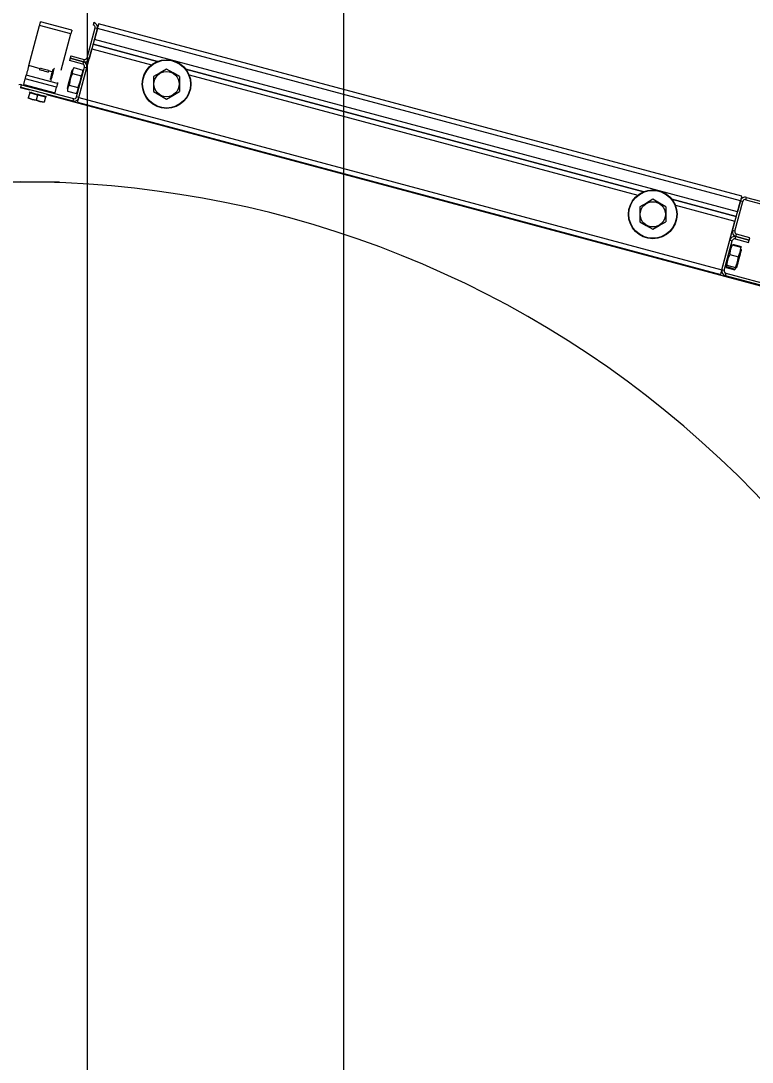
# Model space of a CAD drawing. Extents: x -264222 to -263592, y -1242345 to -1242048.
# Drawn here: x -263795.082 to -263794.654, y -1242163.957 to -1242163.348 of the extents above; entities that cross this region are included whole.
import ezdxf

# ---------------------------------------------------------------- set-up
doc = ezdxf.new("R2010")
doc.units = 0
doc.layers.add('KFA_2D_SITUACIA_DSP', color=7, linetype='Continuous')

msp = doc.modelspace()

# ---------------------------------------------------------------- linework, layer by layer
at = {"layer": 'KFA_2D_SITUACIA_DSP'}
for p, q in [((-263795.04279, -1242101.76909), (-263795.04281, -1242226.99542)), ((-263795.0769, -1242163.37375), (-263795.0706, -1242163.35026)), ((-263795.0706, -1242163.35026), (-263795.07049, -1242163.34983)), ((-263795.05225, -1242163.35517), (-263795.0706, -1242163.35026)), ((-263795.07049, -1242163.34983), (-263795.07037, -1242163.34941)), ((-263795.07037, -1242163.34941), (-263795.07027, -1242163.34903)), ((-263795.07027, -1242163.34903), (-263795.07018, -1242163.3487)), ((-263795.07018, -1242163.3487), (-263795.07011, -1242163.34842)), ((-263795.07011, -1242163.34842), (-263795.07006, -1242163.34822)), ((-263795.07006, -1242163.34822), (-263795.07002, -1242163.3481)), ((-263795.07002, -1242163.3481), (-263795.07001, -1242163.34805)), ((-263795.05166, -1242163.35297), (-263795.07001, -1242163.34805)), ((-263795.03877, -1242163.34856), (-263795.03914, -1242163.34993)), ((-263795.03635, -1242163.35052), (-263795.03648, -1242163.35099)), ((-263795.03624, -1242163.3501), (-263795.03635, -1242163.35052)), ((-263795.03615, -1242163.34976), (-263795.03624, -1242163.3501)), ((-263795.03608, -1242163.3495), (-263795.03615, -1242163.34976)), ((-263795.03604, -1242163.34935), (-263795.03608, -1242163.3495)), ((-263795.03602, -1242163.34929), (-263795.03604, -1242163.34935)), ((-263794.65979, -1242163.4501), (-263795.03602, -1242163.34929)), ((-263795.05793, -1242163.37637), (-263795.05225, -1242163.35517)), ((-263795.05213, -1242163.35474), (-263795.05225, -1242163.35517)), ((-263795.05202, -1242163.35433), (-263795.05213, -1242163.35474)), ((-263795.05192, -1242163.35395), (-263795.05202, -1242163.35433)), ((-263795.05183, -1242163.35362), (-263795.05192, -1242163.35395)), ((-263795.05176, -1242163.35334), (-263795.05183, -1242163.35362)), ((-263795.0517, -1242163.35314), (-263795.05176, -1242163.35334)), ((-263795.05167, -1242163.35301), (-263795.0517, -1242163.35314)), ((-263795.05166, -1242163.35297), (-263795.05167, -1242163.35301)), ((-263795.04281, -1242163.36911), (-263795.03814, -1242163.35168)), ((-263795.04143, -1242163.36948), (-263795.03676, -1242163.35205)), ((-263795.03676, -1242163.35205), (-263795.03848, -1242163.35847)), ((-263795.03814, -1242163.35168), (-263795.03676, -1242163.35205)), ((-263795.03662, -1242163.35151), (-263795.03676, -1242163.35205)), ((-263794.66053, -1242163.45286), (-263795.03676, -1242163.35205)), ((-263795.03648, -1242163.35099), (-263795.03662, -1242163.35151)), ((-263795.03922, -1242163.36122), (-263795.0016, -1242163.3713)), ((-263795.0016, -1242163.3713), (-263795.03922, -1242163.36122)), ((-263794.66225, -1242163.45928), (-263795.03848, -1242163.35847)), ((-263795.05235, -1242163.36803), (-263795.05272, -1242163.36941)), ((-263795.05235, -1242163.36803), (-263795.04455, -1242163.37012)), ((-263795.04758, -1242163.39242), (-263795.03996, -1242163.36398)), ((-263795.03996, -1242163.36398), (-263795.00509, -1242163.37332)), ((-263795.07718, -1242163.37482), (-263795.07746, -1242163.37585)), ((-263795.0769, -1242163.37375), (-263795.07718, -1242163.37482)), ((-263795.07026, -1242163.37552), (-263795.0769, -1242163.37375)), ((-263795.05272, -1242163.36941), (-263795.05309, -1242163.37078)), ((-263795.04529, -1242163.37287), (-263795.05309, -1242163.37078)), ((-263795.04492, -1242163.3715), (-263795.05272, -1242163.36941)), ((-263795.05272, -1242163.36941), (-263795.04492, -1242163.3715)), ((-263795.05045, -1242163.37493), (-263795.05119, -1242163.37626)), ((-263795.05045, -1242163.37493), (-263795.04534, -1242163.3763)), ((-263795.04895, -1242163.39205), (-263795.04428, -1242163.37462)), ((-263795.04758, -1242163.39242), (-263795.04291, -1242163.37499)), ((-263795.04492, -1242163.3715), (-263795.04529, -1242163.37287)), ((-263795.04455, -1242163.37012), (-263795.04492, -1242163.3715)), ((-263795.04428, -1242163.37462), (-263795.04291, -1242163.37499)), ((-263795.04143, -1242163.36948), (-263795.04281, -1242163.36911)), ((-263795.07896, -1242163.38146), (-263795.07885, -1242163.38103)), ((-263795.07885, -1242163.38103), (-263795.07873, -1242163.38061)), ((-263795.07873, -1242163.38061), (-263795.07863, -1242163.38023)), ((-263795.07863, -1242163.38023), (-263795.07854, -1242163.3799)), ((-263795.07854, -1242163.3799), (-263795.07847, -1242163.37962)), ((-263795.07847, -1242163.37962), (-263795.07842, -1242163.37942)), ((-263795.07842, -1242163.37942), (-263795.07838, -1242163.3793)), ((-263795.07838, -1242163.3793), (-263795.07837, -1242163.37925)), ((-263795.07834, -1242163.37915), (-263795.07837, -1242163.37925)), ((-263795.06002, -1242163.38417), (-263795.07837, -1242163.37925)), ((-263795.07826, -1242163.37883), (-263795.07834, -1242163.37915)), ((-263795.07812, -1242163.37832), (-263795.07826, -1242163.37883)), ((-263795.07794, -1242163.37764), (-263795.07812, -1242163.37832)), ((-263795.07771, -1242163.37681), (-263795.07794, -1242163.37764)), ((-263795.07746, -1242163.37585), (-263795.07771, -1242163.37681)), ((-263795.07072, -1242163.37603), (-263795.07056, -1242163.37608)), ((-263795.07056, -1242163.37608), (-263795.07008, -1242163.3762)), ((-263795.07008, -1242163.3762), (-263795.06935, -1242163.3764)), ((-263795.06997, -1242163.37521), (-263795.0698, -1242163.37526)), ((-263795.0698, -1242163.37526), (-263795.06931, -1242163.37539)), ((-263795.06935, -1242163.3764), (-263795.06845, -1242163.37664)), ((-263795.06931, -1242163.37539), (-263795.06858, -1242163.37558)), ((-263795.06858, -1242163.37558), (-263795.06772, -1242163.37581)), ((-263795.06845, -1242163.37664), (-263795.06749, -1242163.3769)), ((-263795.06772, -1242163.37581), (-263795.06685, -1242163.37604)), ((-263795.06749, -1242163.3769), (-263795.0666, -1242163.37714)), ((-263795.06685, -1242163.37604), (-263795.06612, -1242163.37624)), ((-263795.0666, -1242163.37714), (-263795.06586, -1242163.37733)), ((-263795.06612, -1242163.37624), (-263795.06563, -1242163.37637)), ((-263795.06586, -1242163.37733), (-263795.06538, -1242163.37746)), ((-263795.06563, -1242163.37637), (-263795.06546, -1242163.37642)), ((-263795.06538, -1242163.37746), (-263795.06522, -1242163.37751)), ((-263795.06323, -1242163.37741), (-263795.06537, -1242163.37684)), ((-263795.06421, -1242163.38106), (-263795.06434, -1242163.38157)), ((-263795.064, -1242163.38032), (-263795.06421, -1242163.38106)), ((-263795.06376, -1242163.3794), (-263795.064, -1242163.38032)), ((-263795.0635, -1242163.37842), (-263795.06376, -1242163.3794)), ((-263795.06354, -1242163.38132), (-263795.06329, -1242163.38039)), ((-263795.06324, -1242163.37748), (-263795.0635, -1242163.37842)), ((-263795.06329, -1242163.38039), (-263795.063, -1242163.37933)), ((-263795.06303, -1242163.37668), (-263795.06324, -1242163.37748)), ((-263795.06288, -1242163.37611), (-263795.06303, -1242163.37668)), ((-263795.063, -1242163.37933), (-263795.06271, -1242163.37824)), ((-263795.0628, -1242163.37583), (-263795.06288, -1242163.37611)), ((-263795.0628, -1242163.3758), (-263795.0628, -1242163.37583)), ((-263795.06271, -1242163.37824), (-263795.06243, -1242163.37721)), ((-263795.06243, -1242163.37721), (-263795.0622, -1242163.37634)), ((-263795.0622, -1242163.37634), (-263795.06203, -1242163.3757)), ((-263795.06203, -1242163.3757), (-263795.06194, -1242163.37535)), ((-263795.06194, -1242163.37535), (-263795.06192, -1242163.3753)), ((-263795.05286, -1242163.38166), (-263795.05249, -1242163.3803)), ((-263795.05167, -1242163.379), (-263795.05262, -1242163.38157)), ((-263795.05249, -1242163.3803), (-263795.05215, -1242163.37902)), ((-263795.05215, -1242163.37902), (-263795.05185, -1242163.37791)), ((-263795.05185, -1242163.37791), (-263795.05162, -1242163.37703)), ((-263795.05137, -1242163.37837), (-263795.05167, -1242163.379)), ((-263795.05162, -1242163.37703), (-263795.05146, -1242163.37645)), ((-263795.05146, -1242163.37645), (-263795.05139, -1242163.37619)), ((-263795.05119, -1242163.37626), (-263795.05141, -1242163.37778)), ((-263795.05141, -1242163.37778), (-263795.05137, -1242163.37837)), ((-263795.05139, -1242163.37619), (-263795.05139, -1242163.37618)), ((-263795.05137, -1242163.37837), (-263795.04626, -1242163.37974)), ((-263795.04679, -1242163.38321), (-263795.04632, -1242163.38043)), ((-263795.04632, -1242163.38043), (-263795.04626, -1242163.37974)), ((-263795.04626, -1242163.37974), (-263795.04552, -1242163.37841)), ((-263795.04552, -1242163.37841), (-263795.04529, -1242163.37689)), ((-263795.04529, -1242163.37689), (-263795.04534, -1242163.3763)), ((-263795.00003, -1242163.37791), (-263795.00389, -1242163.38014)), ((-263795.00389, -1242163.38014), (-263795.00389, -1242163.38393)), ((-263794.99629, -1242163.37575), (-263795.00003, -1242163.37791)), ((-263794.99243, -1242163.37798), (-263794.99629, -1242163.37575)), ((-263794.98869, -1242163.38014), (-263794.99243, -1242163.37798)), ((-263794.98869, -1242163.38014), (-263794.98869, -1242163.38393)), ((-263794.98508, -1242163.37573), (-263794.71713, -1242163.44753)), ((-263794.71713, -1242163.44753), (-263794.98508, -1242163.37573)), ((-263794.98306, -1242163.37922), (-263794.72062, -1242163.44954)), ((-263795.07642, -1242163.38811), (-263795.0819, -1242163.38664)), ((-263795.08153, -1242163.38627), (-263795.08117, -1242163.3849)), ((-263795.08153, -1242163.38627), (-263795.05107, -1242163.39444)), ((-263795.08117, -1242163.3849), (-263795.0507, -1242163.39306)), ((-263795.07985, -1242163.38476), (-263795.07896, -1242163.38146)), ((-263795.07985, -1242163.38476), (-263795.06149, -1242163.38968)), ((-263795.06061, -1242163.38637), (-263795.07896, -1242163.38146)), ((-263795.06434, -1242163.38157), (-263795.06439, -1242163.38177)), ((-263795.06439, -1242163.38177), (-263795.06439, -1242163.38177)), ((-263795.06389, -1242163.38264), (-263795.06385, -1242163.3825)), ((-263795.06385, -1242163.3825), (-263795.06373, -1242163.38205)), ((-263795.06373, -1242163.38205), (-263795.06354, -1242163.38132)), ((-263795.06149, -1242163.38968), (-263795.06061, -1242163.38637)), ((-263795.06049, -1242163.38594), (-263795.06061, -1242163.38637)), ((-263795.06038, -1242163.38553), (-263795.06049, -1242163.38594)), ((-263795.06028, -1242163.38515), (-263795.06038, -1242163.38553)), ((-263795.06019, -1242163.38482), (-263795.06028, -1242163.38515)), ((-263795.06012, -1242163.38454), (-263795.06019, -1242163.38482)), ((-263795.06006, -1242163.38434), (-263795.06012, -1242163.38454)), ((-263795.06003, -1242163.38421), (-263795.06006, -1242163.38434)), ((-263795.06002, -1242163.38417), (-263795.06003, -1242163.38421)), ((-263795.06002, -1242163.38417), (-263795.05999, -1242163.38406)), ((-263795.05999, -1242163.38406), (-263795.05991, -1242163.38375)), ((-263795.05991, -1242163.38375), (-263795.05989, -1242163.38371)), ((-263795.05433, -1242163.38715), (-263795.05432, -1242163.38714)), ((-263795.05432, -1242163.38714), (-263795.05426, -1242163.38688)), ((-263795.05426, -1242163.38688), (-263795.0541, -1242163.38629)), ((-263795.05396, -1242163.38659), (-263795.05418, -1242163.38811)), ((-263795.0541, -1242163.38629), (-263795.05386, -1242163.38542)), ((-263795.05321, -1242163.38526), (-263795.05396, -1242163.38659)), ((-263795.05386, -1242163.38542), (-263795.05357, -1242163.3843)), ((-263795.05357, -1242163.3843), (-263795.05322, -1242163.38303)), ((-263795.05322, -1242163.38303), (-263795.05286, -1242163.38166)), ((-263795.05314, -1242163.38434), (-263795.05321, -1242163.38526)), ((-263795.05321, -1242163.38526), (-263795.04811, -1242163.38663)), ((-263795.05262, -1242163.38157), (-263795.05314, -1242163.38434)), ((-263795.04811, -1242163.38663), (-263795.04771, -1242163.38579)), ((-263795.04806, -1242163.38722), (-263795.04811, -1242163.38663)), ((-263795.04771, -1242163.38579), (-263795.04679, -1242163.38321)), ((-263795.00389, -1242163.38393), (-263795.00389, -1242163.38781)), ((-263794.98869, -1242163.38393), (-263794.98869, -1242163.38781)), ((-263795.07715, -1242163.39267), (-263795.07721, -1242163.3929)), ((-263795.07721, -1242163.3929), (-263795.07721, -1242163.39288)), ((-263795.07636, -1242163.38973), (-263795.07715, -1242163.39267)), ((-263795.07715, -1242163.39267), (-263795.07495, -1242163.39351)), ((-263795.07489, -1242163.39353), (-263795.07715, -1242163.39267)), ((-263795.0767, -1242163.38914), (-263795.07652, -1242163.38919)), ((-263795.07652, -1242163.38919), (-263795.07602, -1242163.38932)), ((-263795.07177, -1242163.39095), (-263795.07636, -1242163.38973)), ((-263795.07602, -1242163.38932), (-263795.07522, -1242163.38954)), ((-263795.07522, -1242163.38954), (-263795.07417, -1242163.38982)), ((-263795.07417, -1242163.38982), (-263795.07296, -1242163.39015)), ((-263795.07296, -1242163.39015), (-263795.07165, -1242163.3905)), ((-263795.07177, -1242163.39095), (-263795.07256, -1242163.3939)), ((-263795.06718, -1242163.39218), (-263795.07177, -1242163.39095)), ((-263795.07165, -1242163.3905), (-263795.07034, -1242163.39085)), ((-263795.07034, -1242163.39085), (-263795.06913, -1242163.39117)), ((-263795.06913, -1242163.39117), (-263795.06808, -1242163.39145)), ((-263795.06808, -1242163.39145), (-263795.06728, -1242163.39167)), ((-263795.06718, -1242163.39218), (-263795.06797, -1242163.39513)), ((-263795.06728, -1242163.39167), (-263795.06677, -1242163.3918)), ((-263795.06677, -1242163.3918), (-263795.0666, -1242163.39185)), ((-263794.63137, -1242163.50736), (-263795.06633, -1242163.39081)), ((-263795.05418, -1242163.38811), (-263795.05414, -1242163.3887)), ((-263795.05414, -1242163.3887), (-263795.04903, -1242163.39007)), ((-263795.0507, -1242163.39306), (-263795.05107, -1242163.39444)), ((-263795.04903, -1242163.39007), (-263795.04829, -1242163.38874)), ((-263795.04758, -1242163.39242), (-263795.04895, -1242163.39205)), ((-263795.04829, -1242163.38874), (-263795.04806, -1242163.38722)), ((-263795.04786, -1242163.39348), (-263795.04772, -1242163.39296)), ((-263795.04772, -1242163.39296), (-263795.04758, -1242163.39242)), ((-263795.04758, -1242163.39242), (-263794.67135, -1242163.49323)), ((-263795.00389, -1242163.38781), (-263795.00389, -1242163.38892)), ((-263795.00389, -1242163.38892), (-263795.00014, -1242163.39108)), ((-263795.00014, -1242163.39108), (-263794.99629, -1242163.3933)), ((-263794.99629, -1242163.3933), (-263794.99254, -1242163.39114)), ((-263794.99254, -1242163.39114), (-263794.98869, -1242163.38892)), ((-263794.98869, -1242163.38781), (-263794.98869, -1242163.38892)), ((-263795.07495, -1242163.39351), (-263795.07256, -1242163.3939)), ((-263795.07256, -1242163.3939), (-263795.07489, -1242163.39353)), ((-263795.07256, -1242163.3939), (-263795.07036, -1242163.39474)), ((-263795.0703, -1242163.39476), (-263795.07256, -1242163.3939)), ((-263795.07036, -1242163.39474), (-263795.06797, -1242163.39513)), ((-263795.06797, -1242163.39513), (-263795.0703, -1242163.39476)), ((-263795.06797, -1242163.39513), (-263795.06803, -1242163.39536)), ((-263795.06803, -1242163.39536), (-263795.06803, -1242163.39534)), ((-263795.04832, -1242163.39517), (-263795.0483, -1242163.39512)), ((-263795.04832, -1242163.39517), (-263794.67209, -1242163.49598)), ((-263795.0483, -1242163.39512), (-263795.04826, -1242163.39496)), ((-263795.04826, -1242163.39496), (-263795.04819, -1242163.39471)), ((-263795.04819, -1242163.39471), (-263795.0481, -1242163.39437)), ((-263795.0481, -1242163.39437), (-263795.04799, -1242163.39395)), ((-263795.04799, -1242163.39395), (-263795.04786, -1242163.39348)), ((-263795.10485, -1242163.44177), (-263795.05896, -1242163.44177)), ((-263794.71557, -1242163.45414), (-263794.71942, -1242163.45636)), ((-263794.71182, -1242163.45197), (-263794.71557, -1242163.45414)), ((-263794.70797, -1242163.4542), (-263794.71182, -1242163.45197)), ((-263794.70422, -1242163.45636), (-263794.70797, -1242163.4542)), ((-263794.70061, -1242163.45195), (-263794.66299, -1242163.46203)), ((-263794.66299, -1242163.46203), (-263794.70061, -1242163.45195)), ((-263794.6652, -1242163.47029), (-263794.66053, -1242163.45286)), ((-263794.66383, -1242163.47066), (-263794.65915, -1242163.45322)), ((-263794.66053, -1242163.45286), (-263794.66225, -1242163.45928)), ((-263794.66039, -1242163.45232), (-263794.66053, -1242163.45286)), ((-263794.66053, -1242163.45286), (-263794.65915, -1242163.45322)), ((-263794.66025, -1242163.4518), (-263794.66039, -1242163.45232)), ((-263794.66012, -1242163.45133), (-263794.66025, -1242163.4518)), ((-263794.66001, -1242163.45091), (-263794.66012, -1242163.45133)), ((-263794.65992, -1242163.45057), (-263794.66001, -1242163.45091)), ((-263794.65985, -1242163.45031), (-263794.65992, -1242163.45057)), ((-263794.65981, -1242163.45016), (-263794.65985, -1242163.45031)), ((-263794.65979, -1242163.4501), (-263794.65981, -1242163.45016)), ((-263794.65741, -1242163.45222), (-263794.65704, -1242163.45084)), ((-263794.65741, -1242163.45222), (-263794.57115, -1242163.47533)), ((-263794.65704, -1242163.45084), (-263794.57078, -1242163.47395)), ((-263794.71942, -1242163.45636), (-263794.71942, -1242163.46015)), ((-263794.71942, -1242163.46015), (-263794.71942, -1242163.46404)), ((-263794.70422, -1242163.45636), (-263794.70422, -1242163.46015)), ((-263794.70422, -1242163.46015), (-263794.70422, -1242163.46404)), ((-263794.6986, -1242163.45544), (-263794.66373, -1242163.46479)), ((-263794.71942, -1242163.46404), (-263794.71942, -1242163.46514)), ((-263794.71942, -1242163.46514), (-263794.71568, -1242163.4673)), ((-263794.70808, -1242163.46736), (-263794.70422, -1242163.46514)), ((-263794.70422, -1242163.46404), (-263794.70422, -1242163.46514)), ((-263794.67135, -1242163.49323), (-263794.66373, -1242163.46479)), ((-263794.71568, -1242163.4673), (-263794.71182, -1242163.46953)), ((-263794.71182, -1242163.46953), (-263794.70808, -1242163.46736)), ((-263794.66383, -1242163.47066), (-263794.6652, -1242163.47029)), ((-263794.66319, -1242163.47378), (-263794.66282, -1242163.4724)), ((-263794.65502, -1242163.47449), (-263794.66282, -1242163.4724)), ((-263794.67135, -1242163.49323), (-263794.66668, -1242163.4758)), ((-263794.66997, -1242163.4936), (-263794.6653, -1242163.47617)), ((-263794.66668, -1242163.4758), (-263794.6653, -1242163.47617)), ((-263794.66522, -1242163.47815), (-263794.66012, -1242163.47952)), ((-263794.66356, -1242163.47516), (-263794.66319, -1242163.47378)), ((-263794.66356, -1242163.47516), (-263794.65576, -1242163.47725)), ((-263794.66319, -1242163.47378), (-263794.65539, -1242163.47587)), ((-263794.65539, -1242163.47587), (-263794.66319, -1242163.47378)), ((-263794.65576, -1242163.47725), (-263794.65539, -1242163.47587)), ((-263794.65539, -1242163.47587), (-263794.65502, -1242163.47449)), ((-263794.66684, -1242163.48418), (-263794.66791, -1242163.48671)), ((-263794.66681, -1242163.48344), (-263794.66684, -1242163.48418)), ((-263794.66684, -1242163.48418), (-263794.66174, -1242163.48555)), ((-263794.66645, -1242163.48122), (-263794.66681, -1242163.48344)), ((-263794.66563, -1242163.47918), (-263794.66645, -1242163.48122)), ((-263794.66574, -1242163.47895), (-263794.6656, -1242163.47877)), ((-263794.66537, -1242163.47869), (-263794.66563, -1242163.47918)), ((-263794.6656, -1242163.47877), (-263794.66537, -1242163.47869)), ((-263794.66537, -1242163.47869), (-263794.66026, -1242163.48006)), ((-263794.66139, -1242163.48489), (-263794.66061, -1242163.48285)), ((-263794.66075, -1242163.48412), (-263794.66109, -1242163.48542)), ((-263794.66044, -1242163.48298), (-263794.66075, -1242163.48412)), ((-263794.66061, -1242163.48285), (-263794.66028, -1242163.48062)), ((-263794.66019, -1242163.48206), (-263794.66044, -1242163.48298)), ((-263794.66028, -1242163.48062), (-263794.66026, -1242163.48006)), ((-263794.66002, -1242163.48142), (-263794.66019, -1242163.48206)), ((-263794.66007, -1242163.48011), (-263794.66012, -1242163.47952)), ((-263794.66011, -1242163.48033), (-263794.66007, -1242163.48011)), ((-263794.65994, -1242163.4811), (-263794.66002, -1242163.48142)), ((-263794.65993, -1242163.48107), (-263794.65994, -1242163.4811)), ((-263794.66854, -1242163.49053), (-263794.669, -1242163.49078)), ((-263794.66847, -1242163.48948), (-263794.66854, -1242163.49053)), ((-263794.66854, -1242163.49053), (-263794.66344, -1242163.4919)), ((-263794.66791, -1242163.48671), (-263794.66847, -1242163.48948)), ((-263794.66344, -1242163.4919), (-263794.66237, -1242163.48937)), ((-263794.66245, -1242163.49048), (-263794.66267, -1242163.49131)), ((-263794.66216, -1242163.4894), (-263794.66245, -1242163.49048)), ((-263794.66237, -1242163.48937), (-263794.66181, -1242163.4866)), ((-263794.66182, -1242163.48815), (-263794.66216, -1242163.4894)), ((-263794.66146, -1242163.48679), (-263794.66182, -1242163.48815)), ((-263794.66181, -1242163.4866), (-263794.66174, -1242163.48555)), ((-263794.66174, -1242163.48555), (-263794.66139, -1242163.48489)), ((-263794.66109, -1242163.48542), (-263794.66146, -1242163.48679)), ((-263794.67209, -1242163.49598), (-263794.67207, -1242163.49593)), ((-263794.67207, -1242163.49593), (-263794.67203, -1242163.49577)), ((-263794.67203, -1242163.49577), (-263794.67196, -1242163.49552)), ((-263794.67196, -1242163.49552), (-263794.67187, -1242163.49518)), ((-263794.67187, -1242163.49518), (-263794.67176, -1242163.49476)), ((-263794.67176, -1242163.49476), (-263794.67163, -1242163.49429)), ((-263794.67163, -1242163.49429), (-263794.67149, -1242163.49377)), ((-263794.67149, -1242163.49377), (-263794.67135, -1242163.49323)), ((-263794.66997, -1242163.4936), (-263794.67135, -1242163.49323)), ((-263794.66933, -1242163.49672), (-263794.66897, -1242163.49535)), ((-263794.58308, -1242163.51983), (-263794.66933, -1242163.49672)), ((-263794.669, -1242163.49078), (-263794.66893, -1242163.4912)), ((-263794.58271, -1242163.51846), (-263794.66897, -1242163.49535)), ((-263794.66893, -1242163.49114), (-263794.66896, -1242163.49133)), ((-263794.66896, -1242163.49133), (-263794.66892, -1242163.49192)), ((-263794.66893, -1242163.4912), (-263794.66877, -1242163.49138)), ((-263794.66892, -1242163.49192), (-263794.66381, -1242163.49329)), ((-263794.66877, -1242163.49138), (-263794.66367, -1242163.49275)), ((-263794.66367, -1242163.49275), (-263794.66321, -1242163.49249)), ((-263794.66328, -1242163.49208), (-263794.66344, -1242163.4919)), ((-263794.66321, -1242163.49249), (-263794.66328, -1242163.49208)), ((-263794.66281, -1242163.49184), (-263794.66287, -1242163.49204)), ((-263794.66287, -1242163.49204), (-263794.66287, -1242163.49204)), ((-263794.66267, -1242163.49131), (-263794.66281, -1242163.49184))]:
    msp.add_line(p, q, dxfattribs=at)
msp.add_lwpolyline([(-263794.89279, -1242227.38224), (-263808.96779, -1242241.45724), (-263894.96779, -1242241.45724), (-263909.04279, -1242227.38224), (-263909.04279, -1242196.33267), (-263914.14284, -1242196.33267), (-263914.14284, -1242132.43267), (-263909.04279, -1242132.43267), (-263909.04279, -1242101.38223), (-263894.96779, -1242087.30724), (-263808.96779, -1242087.30724), (-263794.89279, -1242101.38223), (-263794.89279, -1242227.38224)], dxfattribs=at)
for centre, radius in [((-263794.99629, -1242163.38453), 0.01425), ((-263794.99629, -1242163.38453), 0.01401), ((-263794.99629, -1242163.38453), 0.00739), ((-263794.71182, -1242163.46075), 0.01425), ((-263794.71182, -1242163.46075), 0.01401), ((-263794.71182, -1242163.46075), 0.00739)]:
    msp.add_circle(centre, radius, dxfattribs=at)
for centre, radius, start, end in [((-263795.03951, -1242163.35131), 0.00142, 345, 74.99999), ((-263795.03951, -1242163.35131), 0.00285, 345, 74.99999), ((-263795.04566, -1242163.37425), 0.00143, 345, 74.99999), ((-263795.04418, -1242163.36874), 0.00285, 254.99999, 345), ((-263795.04566, -1242163.37425), 0.00285, 345, 74.99999), ((-263795.04418, -1242163.36874), 0.00143, 254.99999, 345), ((-263795.0819, -1242163.38765), 0.00285, 74.99999, 105.00001), ((-263795.07539, -1242163.38999), 0.000475, 74.99999, 165), ((-263795.06816, -1242163.39192), 0.000475, 345, 74.99999), ((-263795.05033, -1242163.39168), 0.00285, 254.99999, 345), ((-263795.05033, -1242163.39168), 0.00143, 254.99999, 345), ((-263795.0819, -1242164.04027), 0.5985, 324.56502, 215.43498), ((-263794.65778, -1242163.45359), 0.00285, 74.99999, 165), ((-263794.65778, -1242163.45359), 0.00143, 74.99999, 165), ((-263794.66245, -1242163.47103), 0.00285, 165, 254.99999), ((-263794.66245, -1242163.47103), 0.00143, 165, 254.99999), ((-263794.66393, -1242163.47653), 0.00285, 74.99999, 165), ((-263794.66393, -1242163.47653), 0.00143, 74.99999, 165), ((-263794.6686, -1242163.49397), 0.00285, 165, 254.99999), ((-263794.6686, -1242163.49397), 0.00143, 165, 254.99999)]:
    msp.add_arc(centre, radius, start, end, dxfattribs=at)

doc.saveas('drawing.dxf')
